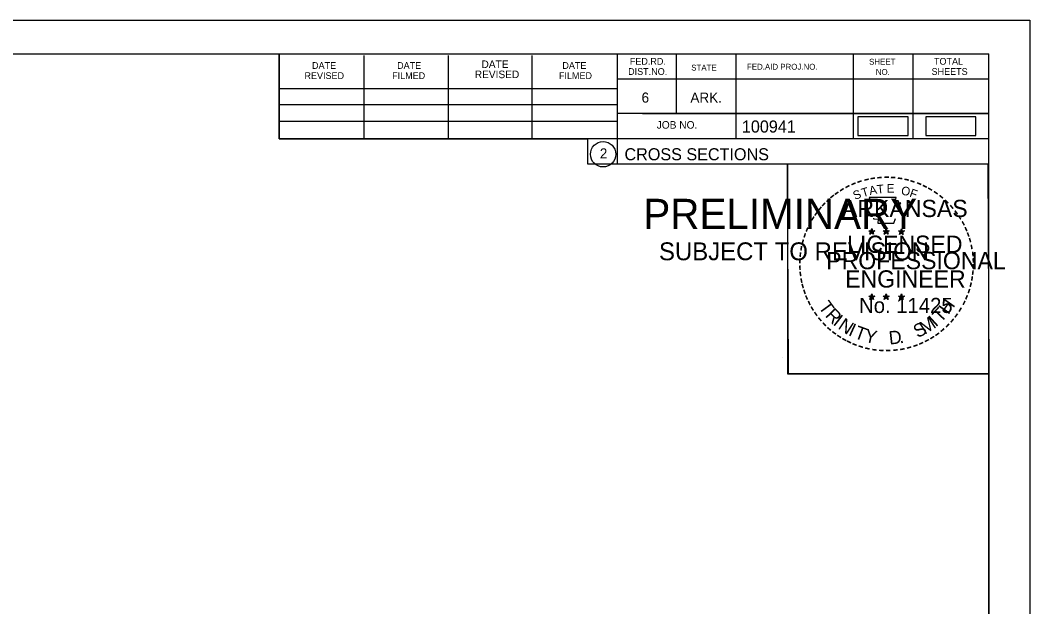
# Model space of a CAD drawing. Extents: x 1370538 to 1372872, y 376220 to 381127.
# Drawn here: x 1372754.5 to 1372871.6, y 379626.6 to 379694.6 of the extents above; entities that cross this region are included whole.
import ezdxf

# ---------------------------------------------------------------- set-up
doc = ezdxf.new("R2010")
doc.units = 0
for name, color, linetype in [('Default', 7, 'Continuous'), ('R_Border Notes', 7, 'Continuous'), ('R_No Plot', 7, 'Continuous'), ('T_Indications', 7, 'Continuous'), ('T_Notes', 7, 'Continuous')]:
    doc.layers.add(name, color=color, linetype=linetype)

msp = doc.modelspace()

# ---------------------------------------------------------------- linework, layer by layer
at = {"layer": 'Default'}
for points in [[(1372851.64, 379681.24), (1372857.47, 379681.24), (1372857.47, 379683.43), (1372851.64, 379683.43)], [(1372859.51, 379681.24), (1372865.34, 379681.24), (1372865.34, 379683.43), (1372859.51, 379683.43)]]:
    msp.add_lwpolyline(points, close=True, dxfattribs=at)
at = {"layer": 'R_Border Notes'}
for p, q in [((1372550.65, 379690.75), (1372866.83, 379690.75)), ((1372784.57, 379680.87), (1372784.57, 379690.75)), ((1372794.43, 379680.87), (1372794.43, 379690.55)), ((1372804.19, 379680.87), (1372804.19, 379690.55)), ((1372813.87, 379680.87), (1372813.87, 379690.55)), ((1372823.73, 379690.75), (1372823.73, 379677.95)), ((1372830.57, 379690.75), (1372830.57, 379683.81)), ((1372837.51, 379690.75), (1372837.51, 379680.87)), ((1372851.09, 379690.75), (1372851.09, 379680.87)), ((1372858.03, 379690.75), (1372858.03, 379680.87)), ((1372866.83, 379485.29), (1372866.83, 379690.75)), ((1372866.83, 379687.81), (1372823.73, 379687.81)), ((1372866.83, 379687.83), (1372866.83, 379687.83)), ((1372784.57, 379686.73), (1372823.73, 379686.73)), ((1372784.57, 379684.87), (1372823.73, 379684.87)), ((1372866.83, 379683.81), (1372823.73, 379683.81)), ((1372826.69, 379683.81), (1372866.83, 379683.81)), ((1372784.57, 379680.87), (1372784.57, 379682.93)), ((1372784.57, 379682.93), (1372823.73, 379682.93)), ((1372866.83, 379680.87), (1372784.57, 379680.87)), ((1372823.73, 379677.95), (1372866.83, 379677.95))]:
    msp.add_line(p, q, dxfattribs=at)
msp.add_circle((1372822.11, 379679.08), 1.47, dxfattribs=at)
at = {"layer": 'R_No Plot'}
for p, q in [((1372538.25, 379694.64), (1372871.58, 379694.64)), ((1372842.86, 379655.49), (1372842.86, 379655.49))]:
    msp.add_line(p, q, dxfattribs=at)
for points in [[(1372538.24, 379694.64), (1372871.58, 379694.64), (1372871.58, 379481.3), (1372538.24, 379481.3)], [(1372784.57, 379690.75), (1372784.57, 379680.87), (1372820.3, 379680.87), (1372820.3, 379677.95), (1372843.5, 379677.95), (1372843.5, 379653.61), (1372866.83, 379653.61), (1372866.83, 379485.29), (1372550.65, 379485.29), (1372550.65, 379690.75)], [(1372843.5, 379677.95), (1372866.71, 379677.95), (1372866.83, 379653.61), (1372843.62, 379653.61)]]:
    msp.add_lwpolyline(points, close=True, dxfattribs=at)
at = {"layer": 'T_Indications'}
for p, q in [((1372852.91, 379670.2), (1372853.26, 379670.09)), ((1372852.91, 379670.2), (1372853.16, 379670.16)), ((1372852.91, 379670.2), (1372853.15, 379670.08)), ((1372853.04, 379669.79), (1372853.26, 379670.09)), ((1372853.04, 379669.79), (1372853.17, 379670.04)), ((1372853.04, 379669.79), (1372853.26, 379670.01)), ((1372853.26, 379670.45), (1372853.22, 379670.2)), ((1372853.26, 379670.09), (1372853.26, 379670.45)), ((1372853.26, 379670.45), (1372853.31, 379670.2)), ((1372853.61, 379670.2), (1372853.26, 379670.09)), ((1372853.47, 379669.79), (1372853.26, 379670.09)), ((1372853.47, 379669.79), (1372853.26, 379670.01)), ((1372853.61, 379670.2), (1372853.32, 379670.15)), ((1372853.47, 379669.79), (1372853.34, 379670.08)), ((1372853.61, 379670.2), (1372853.4, 379670.1)), ((1372854.58, 379670.2), (1372854.93, 379670.09)), ((1372854.58, 379670.2), (1372854.83, 379670.16)), ((1372854.58, 379670.2), (1372854.82, 379670.08)), ((1372854.71, 379669.79), (1372854.93, 379670.09)), ((1372854.71, 379669.79), (1372854.84, 379670.04)), ((1372854.71, 379669.79), (1372854.93, 379670.01)), ((1372854.93, 379670.45), (1372854.89, 379670.2)), ((1372854.93, 379670.09), (1372854.93, 379670.45)), ((1372854.93, 379670.45), (1372854.98, 379670.2)), ((1372855.28, 379670.2), (1372854.93, 379670.09)), ((1372855.14, 379669.79), (1372854.93, 379670.09)), ((1372855.14, 379669.79), (1372854.93, 379670.01)), ((1372855.28, 379670.2), (1372854.99, 379670.15)), ((1372855.14, 379669.79), (1372855.01, 379670.08)), ((1372855.28, 379670.2), (1372855.07, 379670.1)), ((1372856.35, 379670.19), (1372856.69, 379670.08)), ((1372856.35, 379670.19), (1372856.6, 379670.14)), ((1372856.35, 379670.19), (1372856.58, 379670.07)), ((1372856.48, 379669.78), (1372856.69, 379670.08)), ((1372856.48, 379669.78), (1372856.6, 379670.02)), ((1372856.48, 379669.78), (1372856.69, 379670)), ((1372856.69, 379670.44), (1372856.65, 379670.19)), ((1372856.69, 379670.08), (1372856.69, 379670.44)), ((1372856.69, 379670.44), (1372856.74, 379670.19)), ((1372857.04, 379670.19), (1372856.69, 379670.08)), ((1372856.91, 379669.78), (1372856.69, 379670.08)), ((1372856.91, 379669.78), (1372856.69, 379669.99)), ((1372857.04, 379670.19), (1372856.76, 379670.14)), ((1372856.91, 379669.78), (1372856.77, 379670.07)), ((1372857.04, 379670.19), (1372856.84, 379670.09)), ((1372852.91, 379662.63), (1372853.26, 379662.52)), ((1372852.91, 379662.63), (1372853.16, 379662.58)), ((1372852.91, 379662.63), (1372853.14, 379662.51)), ((1372853.04, 379662.22), (1372853.26, 379662.52)), ((1372853.04, 379662.22), (1372853.17, 379662.46)), ((1372853.04, 379662.22), (1372853.25, 379662.44)), ((1372853.26, 379662.88), (1372853.22, 379662.63)), ((1372853.47, 379662.22), (1372853.25, 379662.43)), ((1372853.26, 379662.52), (1372853.26, 379662.88)), ((1372853.26, 379662.88), (1372853.31, 379662.63)), ((1372853.6, 379662.63), (1372853.26, 379662.52)), ((1372853.47, 379662.22), (1372853.26, 379662.52)), ((1372853.6, 379662.63), (1372853.32, 379662.58)), ((1372853.47, 379662.22), (1372853.33, 379662.51)), ((1372853.6, 379662.63), (1372853.4, 379662.53)), ((1372854.58, 379662.63), (1372854.93, 379662.52)), ((1372854.58, 379662.63), (1372854.83, 379662.58)), ((1372854.58, 379662.63), (1372854.81, 379662.51)), ((1372854.71, 379662.22), (1372854.93, 379662.52)), ((1372854.71, 379662.22), (1372854.84, 379662.46)), ((1372854.71, 379662.22), (1372854.92, 379662.44)), ((1372854.93, 379662.88), (1372854.88, 379662.63)), ((1372855.14, 379662.22), (1372854.92, 379662.43)), ((1372854.93, 379662.52), (1372854.93, 379662.88)), ((1372854.93, 379662.88), (1372854.97, 379662.63)), ((1372855.27, 379662.63), (1372854.93, 379662.52)), ((1372855.14, 379662.22), (1372854.93, 379662.52)), ((1372855.27, 379662.63), (1372854.99, 379662.58)), ((1372855.14, 379662.22), (1372855, 379662.51)), ((1372855.27, 379662.63), (1372855.07, 379662.53)), ((1372856.34, 379662.62), (1372856.69, 379662.51)), ((1372856.34, 379662.62), (1372856.6, 379662.57)), ((1372856.34, 379662.62), (1372856.58, 379662.5)), ((1372856.48, 379662.21), (1372856.69, 379662.51)), ((1372856.48, 379662.21), (1372856.6, 379662.45)), ((1372856.48, 379662.21), (1372856.69, 379662.43)), ((1372856.69, 379662.87), (1372856.65, 379662.62)), ((1372856.69, 379662.51), (1372856.69, 379662.87)), ((1372856.69, 379662.87), (1372856.74, 379662.62)), ((1372857.04, 379662.62), (1372856.69, 379662.51)), ((1372856.91, 379662.21), (1372856.69, 379662.51)), ((1372856.91, 379662.21), (1372856.69, 379662.42)), ((1372857.04, 379662.62), (1372856.75, 379662.57)), ((1372856.91, 379662.21), (1372856.77, 379662.5)), ((1372857.04, 379662.62), (1372856.84, 379662.52))]:
    msp.add_line(p, q, dxfattribs=at)
for points in [[(1372852.95, 379674.08), (1372853.22, 379673.25)], [(1372856.46, 379673.16), (1372856.61, 379673.44), (1372855.92, 379673.42), (1372856.07, 379674.08), (1372852.95, 379674.08)], [(1372853.44, 379671.66), (1372853.44, 379671.57), (1372854.01, 379671.55), (1372853.95, 379671.08), (1372855.82, 379671.08), (1372856.02, 379671.61)], [(1372853.26, 379670.45), (1372853.47, 379669.79), (1372852.91, 379670.2), (1372853.61, 379670.2), (1372853.04, 379669.79), (1372853.26, 379670.45)], [(1372854.93, 379670.45), (1372855.14, 379669.79), (1372854.58, 379670.2), (1372855.28, 379670.2), (1372854.71, 379669.79), (1372854.93, 379670.45)], [(1372856.69, 379670.44), (1372856.91, 379669.78), (1372856.35, 379670.19), (1372857.04, 379670.19), (1372856.48, 379669.78), (1372856.69, 379670.44)], [(1372853.26, 379662.88), (1372853.47, 379662.22), (1372852.91, 379662.63), (1372853.6, 379662.63), (1372853.04, 379662.22), (1372853.26, 379662.88)], [(1372854.93, 379662.88), (1372855.14, 379662.22), (1372854.58, 379662.63), (1372855.27, 379662.63), (1372854.71, 379662.22), (1372854.93, 379662.88)], [(1372856.69, 379662.87), (1372856.91, 379662.21), (1372856.34, 379662.62), (1372857.04, 379662.62), (1372856.48, 379662.21), (1372856.69, 379662.87)]]:
    msp.add_lwpolyline(points, dxfattribs=at)
for centre, radius in [((1372853.26, 379670.09), 0.172), ((1372853.26, 379670.09), 0.145), ((1372853.26, 379670.09), 0.116), ((1372853.26, 379670.09), 0.0991), ((1372853.26, 379670.09), 0.0747), ((1372853.26, 379670.09), 0.0495), ((1372853.26, 379670.09), 0.0296), ((1372854.93, 379670.09), 0.172), ((1372854.93, 379670.09), 0.145), ((1372854.93, 379670.09), 0.116), ((1372854.93, 379670.09), 0.0991), ((1372854.93, 379670.09), 0.0747), ((1372854.93, 379670.09), 0.0495), ((1372854.93, 379670.09), 0.0296), ((1372856.69, 379670.08), 0.172), ((1372856.69, 379670.08), 0.145), ((1372856.69, 379670.08), 0.116), ((1372856.69, 379670.08), 0.0991), ((1372856.69, 379670.08), 0.0747), ((1372856.69, 379670.08), 0.0495), ((1372856.69, 379670.08), 0.0296), ((1372853.26, 379662.52), 0.172), ((1372853.26, 379662.52), 0.145), ((1372853.26, 379662.52), 0.116), ((1372853.26, 379662.52), 0.0991), ((1372853.26, 379662.52), 0.0747), ((1372853.26, 379662.52), 0.0495), ((1372853.26, 379662.52), 0.0296), ((1372854.92, 379662.52), 0.172), ((1372854.92, 379662.52), 0.145), ((1372854.92, 379662.52), 0.116), ((1372854.92, 379662.52), 0.0991), ((1372854.92, 379662.52), 0.0747), ((1372854.92, 379662.52), 0.0495), ((1372854.92, 379662.52), 0.0296), ((1372856.69, 379662.51), 0.172), ((1372856.69, 379662.51), 0.145), ((1372856.69, 379662.51), 0.116), ((1372856.69, 379662.51), 0.0991), ((1372856.69, 379662.51), 0.0747), ((1372856.69, 379662.51), 0.0495), ((1372856.69, 379662.51), 0.0296)]:
    msp.add_circle(centre, radius, dxfattribs=at)

# ---------------------------------------------------------------- texts
at = {"layer": 'R_Border Notes'}
for s, height, p in [('DATE', 0.782, (1372788.37, 379688.99)), ('DATE', 0.782, (1372798.23, 379688.99)), ('DATE', 0.879, (1372808.01, 379689.09)), ('DATE', 0.782, (1372817.39, 379688.99)), ('FED.RD.', 0.782, (1372825.21, 379689.47)), ('STATE', 0.684, (1372832.33, 379688.79)), ('FED.AID PROJ.NO.', 0.684, (1372838.79, 379688.89)), ('SHEET', 0.684, (1372852.95, 379689.47)), ('TOTAL', 0.782, (1372860.47, 379689.47)), ('REVISED', 0.782, (1372787.49, 379687.81)), ('FILMED', 0.782, (1372797.65, 379687.81)), ('REVISED', 0.879, (1372807.23, 379687.91)), ('FILMED', 0.782, (1372816.99, 379687.81)), ('DIST.NO.', 0.782, (1372825.01, 379688.29)), ('NO.', 0.684, (1372853.73, 379688.29)), ('SHEETS', 0.782, (1372860.19, 379688.29)), ('6', 1.17, (1372826.57, 379685.07)), ('ARK.', 1.172, (1372832.23, 379685.07)), ('JOB NO.', 0.879, (1372828.33, 379682.05)), ('100941', 1.4, (1372838.2, 379681.6)), ('2', 1.17, (1372821.73, 379678.59)), ('CROSS SECTIONS', 1.4, (1372824.59, 379678.38))]:
    msp.add_text(s, height=height, rotation=360, dxfattribs=at).set_placement(p)
at = {"layer": 'T_Indications'}
for s, height, rotation, p in [('-', 1.6, 5.8968, (1372853.86, 379675.72)), ('-', 1.6, 0.1862, (1372854.63, 379675.79)), ('-', 1.6, 357.743, (1372855.35, 379675.78)), ('-', 1.6, 28.7918, (1372850.43, 379674.62)), ('-', 1.6, 24.3072, (1372851.07, 379674.94)), ('-', 1.6, 19.1761, (1372851.7, 379675.21)), ('-', 1.6, 13.6301, (1372852.45, 379675.45)), ('A', 1, 11.2132, (1372853.05, 379674.34)), ('-', 1.6, 10.2193, (1372853.13, 379675.61)), ('T', 1, 6.0228, (1372853.9, 379674.5)), ('E', 1, 0.8323, (1372855, 379674.61)), ('-', 1.6, 352.1617, (1372856.1, 379675.72)), ('O', 1, 350.4515, (1372856.61, 379674.4)), ('-', 1.6, 347.2049, (1372856.82, 379675.61)), ('-', 1.6, 342.3362, (1372857.45, 379675.45)), ('-', 1.6, 337.8551, (1372858.19, 379675.23)), ('-', 1.6, 334.1211, (1372858.82, 379674.96)), ('-', 1.6, 38.9507, (1372848.78, 379673.48)), ('-', 1.6, 36.2317, (1372849.26, 379673.85)), ('-', 1.6, 34.0636, (1372849.84, 379674.25)), ('S', 1, 21.594, (1372851.31, 379673.76)), ('T', 1, 16.4036, (1372852.22, 379674.09)), ('F', 1, 340.0707, (1372857.56, 379674.18)), ('-', 1.6, 329.6409, (1372859.4, 379674.68)), ('-', 1.6, 325.8627, (1372860.04, 379674.31)), ('-', 1.6, 320.5297, (1372860.65, 379673.89)), ('-', 1.6, 50.6142, (1372847.5, 379672.1)), ('-', 1.6, 48.423, (1372847.9, 379672.58)), ('-', 1.6, 42.9622, (1372848.35, 379673.06)), ('ARKANSAS', 2, 360, (1372849.81, 379671.79)), ('-', 1.6, 315.5786, (1372861.25, 379673.4)), ('-', 1.6, 309.8797, (1372861.82, 379672.85)), ('-', 1.6, 58.0706, (1372846.76, 379671)), ('-', 1.6, 54.2325, (1372847.09, 379671.53)), ('-', 1.6, 306.6522, (1372862.34, 379672.25)), ('-', 1.4, 303.6753, (1372862.83, 379671.68)), ('-', 1.6, 67.7743, (1372846.19, 379669.78)), ('-', 1.6, 62.8713, (1372846.45, 379670.39)), ('-', 1.6, 299.6684, (1372863.15, 379671.07)), ('-', 1.6, 294.6628, (1372863.47, 379670.46)), ('-', 1.6, 72.3945, (1372845.97, 379669.15)), ('LICENSED', 2, 360, (1372850.4, 379667.64)), ('DWB', 0.01, 360, (1372853.25, 379670.08)), ('DWB', 0.01, 360, (1372854.92, 379670.08)), ('DWB', 0.01, 360, (1372856.68, 379670.07)), ('-', 1.6, 290.5728, (1372863.73, 379669.88)), ('-', 1.6, 81.2013, (1372845.64, 379667.72)), ('-', 1.6, 75.461, (1372845.77, 379668.43)), ('-', 1.6, 285.1233, (1372863.96, 379669.3)), ('-', 1.6, 280.5493, (1372864.16, 379668.56)), ('-', 1.6, 85.1863, (1372845.56, 379667.03)), ('PROFESSIONAL', 2, 360, (1372847.98, 379665.74)), ('-', 1.6, 276.5962, (1372864.32, 379667.79)), ('-', 1.6, 94.1959, (1372845.57, 379665.6)), ('-', 1.6, 89.0622, (1372845.54, 379666.33)), ('-', 1.6, 274.3301, (1372864.38, 379667.07)), ('-', 1.6, 269.9407, (1372864.42, 379666.44)), ('-', 1.6, 98.9479, (1372845.65, 379664.94)), ('ENGINEER', 2, 360, (1372850.17, 379663.61)), ('-', 1.6, 260.9953, (1372864.33, 379665.12)), ('-', 1.6, 263.5172, (1372864.4, 379665.77)), ('-', 1.6, 101.7149, (1372845.78, 379664.2)), ('-', 1.6, 105.4578, (1372845.94, 379663.61)), ('-', 1.6, 255.7626, (1372864.22, 379664.44)), ('-', 1.6, 109.0874, (1372846.16, 379662.98)), ('-', 1.6, 114.0643, (1372846.41, 379662.38)), ('No. 11425', 1.757, 360, (1372851.79, 379660.66)), ('DWB', 0.01, 360, (1372853.24, 379662.51)), ('DWB', 0.01, 360, (1372854.91, 379662.51)), ('DWB', 0.01, 360, (1372856.68, 379662.5)), ('-', 1.6, 247.8887, (1372863.81, 379663.05)), ('-', 1.6, 252.8681, (1372864.04, 379663.72)), ('-', 1.6, 115.7289, (1372846.72, 379661.76)), ('-', 1.6, 120.4471, (1372847.07, 379661.18)), ('T', 1.54, 306.0406, (1372847.02, 379661.35)), ('R', 1.54, 314.005, (1372847.78, 379660.31)), ('T', 1.54, 46.6444, (1372861.25, 379659.45)), ('H', 1.54, 54.6088, (1372862.14, 379660.39)), ('-', 1.6, 239.0712, (1372863.16, 379661.67)), ('-', 1.6, 244.6197, (1372863.55, 379662.42)), ('-', 1.6, 125.8934, (1372847.48, 379660.62)), ('-', 1.6, 130.7181, (1372847.94, 379660.06)), ('I', 1.54, 321.9694, (1372848.68, 379659.37)), ('N', 1.54, 326.5002, (1372849.25, 379658.9)), ('M', 1.54, 32.6563, (1372859.4, 379658.12)), ('I', 1.54, 42.1136, (1372860.68, 379658.97)), ('-', 1.6, 233.8452, (1372862.76, 379661.02)), ('-', 1.6, 134.2238, (1372848.46, 379659.52)), ('-', 1.6, 138.9338, (1372848.98, 379659.05)), ('I', 1.54, 335.3603, (1372850.45, 379658.12)), ('T', 1.54, 339.8912, (1372851.12, 379657.79)), ('S', 1.54, 26.9312, (1372858.56, 379657.72)), ('-', 1.6, 221.0851, (1372861.32, 379659.38)), ('-', 1.6, 225.7653, (1372861.85, 379659.89)), ('-', 1.6, 231.2538, (1372862.33, 379660.45)), ('-', 1.6, 144.6463, (1372849.54, 379658.65)), ('-', 1.6, 148.0898, (1372850.1, 379658.28)), ('-', 1.6, 151.5704, (1372850.68, 379657.95)), ('Y', 1.54, 347.8556, (1372852.33, 379657.34)), ('D', 1.54, 6.3969, (1372855.32, 379656.99)), ('-', 1.6, 212.2491, (1372860.24, 379658.52)), ('-', 1.6, 215.7363, (1372860.78, 379658.9)), ('-', 1.6, 154.6002, (1372851.2, 379657.71)), ('-', 1.6, 158.5612, (1372851.82, 379657.45)), ('-', 1.6, 162.7983, (1372852.51, 379657.24)), ('-', 1.6, 167.5555, (1372853.23, 379657.07)), ('-', 1.6, 191.2858, (1372857.03, 379657.14)), ('.', 1.54, 13.7642, (1372856.51, 379657.11)), ('-', 1.6, 195.4743, (1372857.76, 379657.34)), ('-', 1.6, 200.7184, (1372858.44, 379657.58)), ('-', 1.6, 204.2516, (1372859.06, 379657.85)), ('-', 1.6, 207.3568, (1372859.68, 379658.17)), ('-', 1.6, 173.1155, (1372854, 379656.96)), ('-', 1.6, 176.5183, (1372854.75, 379656.91)), ('-', 1.6, 181.5918, (1372855.49, 379656.93)), ('-', 1.6, 185.8167, (1372856.3, 379657.01))]:
    msp.add_text(s, height=height, rotation=rotation, dxfattribs=at).set_placement(p)
at = {"layer": 'T_Notes'}
for s, height, p in [('PRELIMINARY', 3.5, (1372826.78, 379670.41)), ('DWB', 0.01, (1372827.52, 379672.26)), ('SUBJECT TO REVISION', 2.0751, (1372828.59, 379666.78))]:
    msp.add_text(s, height=height, rotation=360, dxfattribs=at).set_placement(p)

doc.saveas('drawing.dxf')
